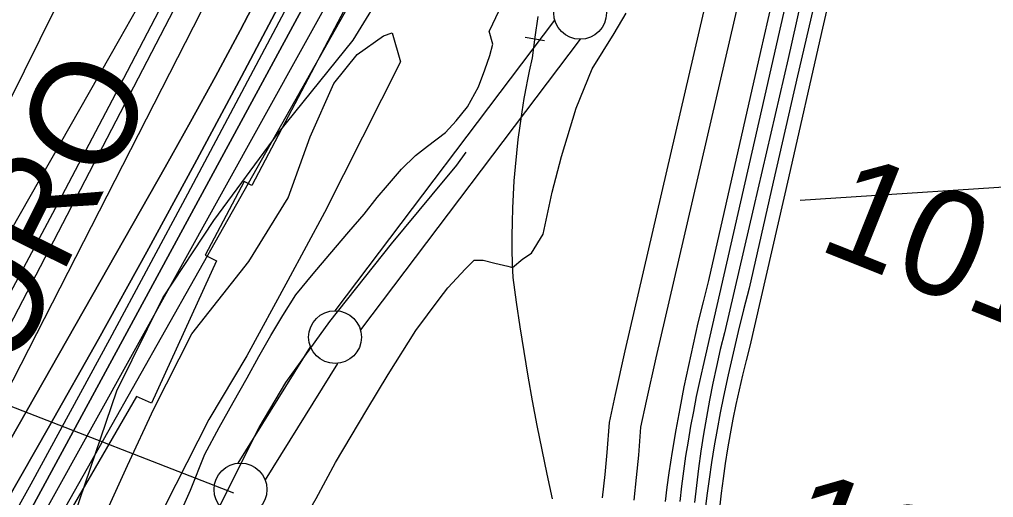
# Model space of a CAD drawing. Extents: x 3651524 to 3689615, y 505651 to 531377.
# Drawn here: x 3685154 to 3686076, y 522121 to 522574 of the extents above; entities that cross this region are included whole.
import ezdxf

# ---------------------------------------------------------------- set-up
doc = ezdxf.new("R2010")
doc.units = 0
for name, color, linetype in [('V-FLOD-BASE', 7, 'Continuous'), ('V-LEVE-TOET', 7, 'Continuous'), ('V-RAIL-TRAK', 7, 'Continuous'), ('V-RIVR-EDGE', 7, 'Continuous'), ('V-RIVR-RANG', 7, 'Continuous'), ('V-ROAD-CNTR', 7, 'Continuous'), ('V-RRAP-RVMT', 7, 'Continuous'), ('V-RRAP-RVMT-IDEN', 7, 'Continuous'), ('V-SITE-VEGE', 7, 'Continuous'), ('V-SURV-IDEN', 7, 'Continuous'), ('V-SURV-LINE', 7, 'Continuous'), ('V-TOPO-DPTH', 7, 'Continuous'), ('V-TOPO-MAJR', 7, 'Continuous'), ('V-TOPO-MINR', 7, 'Continuous'), ('V-TOPO-SHOR', 7, 'Continuous'), ('V-TOPO-WATR', 7, 'Continuous')]:
    doc.layers.add(name, color=color, linetype=linetype)

msp = doc.modelspace()

# ---------------------------------------------------------------- linework, layer by layer
at = {"layer": 'V-FLOD-BASE'}
msp.add_line((3685633.134, 522557.291), (3685651.361, 522554), dxfattribs=at)
msp.add_lwpolyline([(3684898.367, 521192.732), (3684950.896, 521297.014), (3684985.098, 521363.846), (3685024.19, 521441.555), (3685065.74, 521526.918), (3685127.223, 521647.705), (3685178.531, 521749.571), (3685223.378, 521850.658), (3685262.95, 521944.909), (3685294.737, 522013.367), (3685317.957, 522061.284), (3685355.831, 522137.384), (3685381.078, 522187.308), (3685406.291, 522229.972), (3685448.12, 522287.891), (3685506.563, 522361.476), (3685545.111, 522407.71), (3685568.239, 522435.853), (3685577.174, 522448.324)], dxfattribs=at)
at = {"layer": 'V-LEVE-TOET'}
msp.add_line((3685899.87, 523198.346), (3685599.033, 522562.956), dxfattribs=at)
for points in [[(3685658.711, 522410.218), (3685667.34, 522444.078), (3685681.268, 522490.019), (3685696.368, 522527.077), (3685717.102, 522560.478), (3685728.698, 522580)], [(3685298.653, 522088.398), (3685316.153, 522128.152), (3685329.815, 522162.036), (3685343.438, 522187.605), (3685356.707, 522211.098), (3685369.976, 522234.59), (3685380.804, 522254.632), (3685392.326, 522274.67), (3685403.496, 522293.671), (3685416.052, 522313.01), (3685432.424, 522333.025), (3685448.095, 522351.66), (3685466.201, 522372.705), (3685480.478, 522389.614), (3685493.018, 522405.144), (3685502.769, 522416.528), (3685516.003, 522432.056), (3685529.225, 522445.159), (3685540.693, 522453.765), (3685557.725, 522466.852), (3685567.819, 522477.888), (3685578.27, 522491.004), (3685588.748, 522510.007), (3685594.709, 522526.26), (3685599.621, 522539.746), (3685602.441, 522550.472), (3685599.033, 522562.956)], [(3685559.875, 522319.76), (3685576.529, 522337.639), (3685584.854, 522345.889), (3685593.141, 522345.852), (3685604.177, 522343.04), (3685616.594, 522340.222), (3685620.95, 522338.891), (3685630.656, 522347.134), (3685638.969, 522352.621), (3685650.098, 522370.524), (3685658.711, 522410.218)], [(3685184.78, 521571.775), (3685193.158, 521586.286), (3685212.405, 521629.842), (3685225.359, 521660.263), (3685249.847, 521713.495), (3685269.409, 521750.121), (3685280.974, 521779.858), (3685291.503, 521810.292), (3685304.123, 521843.14), (3685316.763, 521880.837), (3685327.675, 521919.235), (3685334.007, 521940.682), (3685341.751, 521968.01), (3685352.204, 521981.472), (3685372.764, 522008.743), (3685393.725, 522048.48), (3685435.269, 522120.338), (3685453.434, 522154.2), (3685483.104, 522204.29), (3685503.344, 522237.797), (3685529.511, 522279.245), (3685551.468, 522308.933), (3685559.875, 522319.76)]]:
    msp.add_lwpolyline(points, dxfattribs=at)
at = {"layer": 'V-RAIL-TRAK'}
for points in [[(3686004.889, 523142.97), (3685997.762, 523110.608), (3685990.846, 523078.196), (3685974.458, 523008.673), (3685958.326, 522939.086), (3685942.456, 522869.439), (3685926.842, 522799.736), (3685911.488, 522729.975), (3685893.416, 522649.341), (3685875.113, 522568.758), (3685856.577, 522488.231), (3685801.265, 522244.908), (3685798.047, 522230.898), (3685795.028, 522216.842), (3685792.208, 522202.746), (3685789.587, 522188.613), (3685787.162, 522174.442), (3685784.94, 522160.24), (3685782.914, 522146.006), (3685781.092, 522131.748), (3685779.47, 522117.465)], [(3685945.888, 522702.357), (3685913.429, 522561.572), (3685882.167, 522423.938), (3685845.696, 522264.618), (3685842.089, 522250.864), (3685838.679, 522237.06), (3685835.464, 522223.211), (3685832.445, 522209.318), (3685829.625, 522195.381), (3685827.004, 522181.408), (3685824.579, 522167.397), (3685822.355, 522153.354), (3685820.327, 522139.28), (3685818.503, 522125.182), (3685816.876, 522111.057)], [(3685914.294, 522620.999), (3685890.934, 522520.493), (3685867.825, 522419.932), (3685844.965, 522319.314), (3685839.683, 522298.901), (3685834.612, 522278.436), (3685829.758, 522257.917), (3685825.12, 522237.349), (3685820.696, 522216.734), (3685817.552, 522201.193), (3685814.613, 522185.614), (3685811.881, 522169.996), (3685809.354, 522154.345), (3685807.034, 522138.662), (3685804.918, 522122.948), (3685803.011, 522107.209)], [(3685765.943, 522117.365), (3685767.446, 522130.892), (3685769.17, 522144.39), (3685772.429, 522164.817), (3685775.921, 522185.205), (3685779.65, 522205.55), (3685783.611, 522225.851), (3685787.805, 522246.104), (3685792.233, 522266.31), (3685796.89, 522286.464), (3685801.783, 522306.561), (3685806.905, 522326.601), (3685856.204, 522543.498), (3685869.965, 522604.611)], [(3685897.893, 522607.508), (3685881.89, 522536.789), (3685865.629, 522466.129), (3685849.114, 522395.526), (3685840.048, 522356.057), (3685830.883, 522316.608), (3685821.618, 522277.184), (3685817.739, 522261.3), (3685814.089, 522245.363), (3685810.671, 522229.372), (3685807.486, 522213.334), (3685804.533, 522197.251), (3685801.815, 522181.127), (3685799.329, 522164.966), (3685797.078, 522148.771), (3685795.063, 522132.544), (3685793.281, 522116.292)], [(3685644.965, 522576.85), (3685642.186, 522557.285), (3685639.548, 522537.706), (3685636.767, 522524.911), (3685634.566, 522513.896), (3685634.201, 522512.068), (3685631.852, 522499.184), (3685629.722, 522486.261), (3685627.809, 522473.303), (3685626.118, 522460.315), (3685624.645, 522447.3), (3685623.392, 522434.26), (3685622.357, 522421.202), (3685621.546, 522408.127), (3685620.955, 522395.041), (3685620.586, 522381.946), (3685620.436, 522368.847), (3685620.508, 522355.746), (3685620.803, 522342.649), (3685621.317, 522329.558), (3685624.565, 522306.125), (3685628.034, 522282.722), (3685631.723, 522259.355), (3685635.633, 522236.024), (3685639.763, 522212.73), (3685644.113, 522189.477), (3685648.682, 522166.265), (3685653.473, 522143.098), (3685658.478, 522119.978)]]:
    msp.add_lwpolyline(points, dxfattribs=at)
at = {"layer": 'V-RIVR-EDGE'}
msp.add_lwpolyline([(3685201.198, 522089.668), (3685246.55, 522222.228), (3685289.992, 522310.369), (3685338.198, 522383.49), (3685399.036, 522466.184), (3685470.092, 522554.257), (3685502.038, 522606.406), (3685534.67, 522692.772), (3685545.664, 522768.987), (3685558.982, 522813.978), (3685593.409, 522897.939), (3685620.652, 522990.322), (3685640.581, 523038.299), (3685569.224, 523071.493), (3685601.826, 523145.853)], dxfattribs=at)
at = {"layer": 'V-RIVR-RANG'}
msp.add_line((3685357.323, 522125.394), (3684667.613, 522393.533), dxfattribs=at)
at = {"layer": 'V-ROAD-CNTR'}
for points in [[(3685736.155, 522118.688), (3685738.517, 522139.956), (3685740.466, 522161.237), (3685742.55, 522187.769), (3685747.956, 522212.267), (3685756.992, 522253.537), (3685839.726, 522610.023), (3685860.394, 522699.366), (3685865.435, 522729.307), (3685868.641, 522762.713), (3685870.823, 522794.389), (3685871.754, 522825.118), (3685871.691, 522849.869), (3685870.858, 522872.865), (3685867.713, 522896.516), (3685863.814, 522921.318), (3685858.925, 522941.197), (3685850.548, 522962.655), (3685839.049, 522984.678), (3685827.009, 522997.7)], [(3685706.192, 522120.68), (3685708.67, 522142.98), (3685710.575, 522163.779), (3685712.807, 522192.197), (3685718.657, 522218.707), (3685727.727, 522260.137), (3685810.5, 522616.795), (3685830.962, 522705.242), (3685835.675, 522733.235), (3685838.739, 522765.177), (3685840.855, 522795.875), (3685841.752, 522825.534), (3685841.693, 522849.287), (3685840.93, 522870.339), (3685838.021, 522892.208), (3685834.376, 522915.396), (3685830.263, 522932.121), (3685823.198, 522950.221), (3685815.341, 522965.268)]]:
    msp.add_lwpolyline(points, dxfattribs=at)
at = {"layer": 'V-RRAP-RVMT'}
msp.add_lwpolyline([(3685786.602, 523736.858), (3685803.934, 523538.508), (3685811.157, 523536.336), (3685766.001, 523388.104), (3685773.653, 523385.323), (3685701.66, 523180.027), (3685697.094, 523181.531), (3685625.785, 523002.182), (3685631.922, 522999.741), (3685555.904, 522806.827), (3685560.33, 522804.358), (3685468.549, 522610.153), (3685474.371, 522607.124), (3685374.143, 522416.505), (3685367.121, 522420.462), (3685330.133, 522350.703), (3685340.869, 522345.289), (3685279.412, 522210.442), (3685265.169, 522216.702), (3685174.114, 522060.027), (3685141.552, 522079.572)], dxfattribs=at)
at = {"layer": 'V-SITE-VEGE'}
msp.add_lwpolyline([(3685232.865, 522099.416), (3685256.462, 522151.521), (3685281.433, 522204.997), (3685317.482, 522276.283), (3685371.379, 522344.74), (3685408.751, 522405.029), (3685429.624, 522462.643), (3685451.839, 522513.382), (3685473.947, 522540.764), (3685498.761, 522558.514), (3685507.016, 522561.224), (3685515.136, 522533.707), (3685443.041, 522391.133), (3685408.395, 522326.709), (3685369.601, 522255.435), (3685333.604, 522195.142), (3685292.009, 522112.888)], dxfattribs=at)
at = {"layer": 'V-SURV-LINE'}
for points in [[(3685453.096, 522298.052), (3685661.01, 522573.262)], [(3685684.938, 522555.167), (3685477.023, 522279.956)], [(3685361.339, 522153.633), (3685429.736, 522263.978)], [(3685455.224, 522248.156), (3685386.827, 522137.81)]]:
    msp.add_lwpolyline(points, dxfattribs=at)
for centre in [(3685685.023, 522580.163), (3685453.011, 522273.056), (3685363.553, 522128.733)]:
    msp.add_circle(centre, 25, dxfattribs=at)
at = {"layer": 'V-TOPO-DPTH'}
for points in [[(3684478.655, 520870.967), (3684861.748, 521519.405), (3684864.105, 521523.375), (3684866.472, 521527.338), (3684868.856, 521531.292), (3684871.25, 521535.239), (3684875.312, 521541.906), (3684875.683, 521542.516), (3684877.283, 521545.152), (3684878.494, 521547.239), (3684879.92, 521549.776), (3684880.635, 521551.044), (3685485.143, 522621.019), (3685497.14, 522643.846), (3685508.186, 522667.09), (3685517.804, 522690.96), (3685526.469, 522715.248), (3685533.905, 522739.98), (3685540.666, 522764.88), (3685546.412, 522790.033), (3685551.482, 522815.355), (3685886.719, 524685.83), (3685900.482, 524772.448)], [(3685852.201, 524583.72), (3685573.671, 523050.828), (3685561.013, 522987.934), (3685546.79, 522925.427), (3685530.221, 522863.501), (3685512.086, 522801.962), (3685483.304, 522710.678), (3685477.951, 522695.256), (3685472.025, 522680.077), (3685465.24, 522665.262), (3685457.882, 522650.69), (3685166.252, 522112.087)], [(3685852.201, 524583.72), (3685573.671, 523050.828), (3685561.013, 522987.934), (3685546.79, 522925.427), (3685530.221, 522863.501), (3685512.086, 522801.962), (3685483.304, 522710.678), (3685477.951, 522695.256), (3685472.025, 522680.077), (3685465.24, 522665.262), (3685457.882, 522650.69), (3685166.252, 522112.087)], [(3684486.178, 521052.768), (3684800.595, 521570.228), (3684806.043, 521579.283), (3684811.438, 521588.369), (3684816.753, 521597.502), (3684822.016, 521606.666), (3685292.235, 522433.865), (3685316.303, 522476.847), (3685339.999, 522520.03), (3685363.138, 522563.515), (3685385.904, 522607.2), (3685419.09, 522671.894), (3685424.802, 522683.465), (3685430.273, 522695.146), (3685435.381, 522706.989), (3685440.247, 522718.941), (3685444.688, 522731.052), (3685448.804, 522743.265), (3685452.434, 522755.631), (3685455.741, 522768.099), (3685507.887, 522981.735), (3685536.036, 523101.311), (3685562.871, 523221.169)], [(3685562.871, 523221.169), (3685536.036, 523101.311), (3685507.887, 522981.735), (3685455.741, 522768.099), (3685452.434, 522755.631), (3685448.804, 522743.265), (3685444.688, 522731.052), (3685440.247, 522718.941), (3685435.381, 522706.989), (3685430.273, 522695.146), (3685424.802, 522683.465), (3685419.09, 522671.894), (3685385.904, 522607.2), (3685363.138, 522563.515), (3685339.999, 522520.03), (3685316.303, 522476.847), (3685292.235, 522433.865), (3684822.016, 521606.666), (3684816.753, 521597.502), (3684811.438, 521588.369), (3684806.043, 521579.283), (3684800.595, 521570.228), (3684486.178, 521052.768)], [(3684624.013, 521229.64), (3684694.035, 521344.339), (3684808.804, 521534.987), (3684820.664, 521554.85), (3684832.428, 521574.769), (3684844.049, 521594.772), (3684855.574, 521614.832), (3685182.659, 522188.91), (3685229.015, 522271.18), (3685274.847, 522353.737), (3685319.892, 522436.727), (3685364.412, 522520.004), (3685447.708, 522677.614), (3685450.02, 522682.368), (3685452.113, 522687.209), (3685453.877, 522692.178), (3685455.422, 522697.234), (3685505.786, 522884.282), (3685531.144, 522983.2), (3685554.9, 523082.481), (3685576.252, 523182.306)], [(3685576.252, 523182.306), (3685554.9, 523082.481), (3685531.144, 522983.2), (3685505.786, 522884.282), (3685455.422, 522697.234), (3685453.877, 522692.178), (3685452.113, 522687.209), (3685450.02, 522682.368), (3685447.708, 522677.614), (3685364.412, 522520.004), (3685319.892, 522436.727), (3685274.847, 522353.737), (3685229.015, 522271.18), (3685182.659, 522188.91), (3684855.574, 521614.832), (3684844.049, 521594.772), (3684832.428, 521574.769), (3684820.664, 521554.85), (3684808.804, 521534.987), (3684694.035, 521344.339), (3684624.013, 521229.64)], [(3684229.893, 520684.859), (3684796.129, 521589.42), (3684798.086, 521592.587), (3684800.017, 521595.77), (3684801.91, 521598.976), (3684803.777, 521602.197), (3684906.762, 521782.356), (3684959.435, 521876.028), (3685011.219, 521970.182), (3685061.668, 522065.058), (3685111.228, 522160.414), (3685370.779, 522668.544), (3685380.802, 522688.982), (3685390.374, 522709.621), (3685399.268, 522730.561), (3685407.712, 522751.701), (3685432.585, 522817.052), (3685452.069, 522871.345), (3685470.15, 522926.072), (3685486.125, 522981.451), (3685500.696, 523037.264), (3685522.867, 523129.353)], [(3684229.893, 520684.859), (3684796.129, 521589.42), (3684798.086, 521592.587), (3684800.017, 521595.77), (3684801.91, 521598.976), (3684803.777, 521602.197), (3684906.762, 521782.356), (3684959.435, 521876.028), (3685011.219, 521970.182), (3685061.668, 522065.058), (3685111.228, 522160.414), (3685370.779, 522668.544), (3685380.802, 522688.982), (3685390.374, 522709.621), (3685399.268, 522730.561), (3685407.712, 522751.701), (3685432.585, 522817.052), (3685452.069, 522871.345), (3685470.15, 522926.072), (3685486.125, 522981.451), (3685500.696, 523037.264), (3685522.867, 523129.353)]]:
    msp.add_lwpolyline(points, dxfattribs=at)
at = {"layer": 'V-TOPO-MAJR'}
msp.add_lwpolyline([(3684167.829, 520649.266), (3684700.185, 521468.62), (3684714.712, 521491.186), (3684729.111, 521513.832), (3684743.318, 521536.598), (3684757.399, 521559.445), (3684771.261, 521582.424), (3684784.961, 521605.498), (3684798.418, 521628.714), (3684811.712, 521652.026), (3684830.247, 521684.928), (3684852.482, 521724.873), (3684874.446, 521764.964), (3684896.001, 521805.277), (3684917.285, 521845.737), (3685359.501, 522696.854), (3685364.454, 522706.999), (3685369.062, 522717.287), (3685373.152, 522727.793), (3685376.897, 522738.443), (3685446.102, 522952.137), (3685471.44, 523033.668), (3685495.479, 523115.565), (3685517.567, 523198.009)], dxfattribs=at)
at = {"layer": 'V-TOPO-MINR'}
for points in [[(3685019.359, 521821.182), (3685466.546, 522626.933), (3685478.552, 522650.158), (3685489.616, 522673.792), (3685499.265, 522698.037), (3685507.972, 522722.69), (3685519.217, 522757.804), (3685531.978, 522800.536), (3685543.601, 522843.552), (3685553.518, 522886.992), (3685562.298, 522930.715), (3685869.529, 524634.288)], [(3685166.252, 522112.087), (3685457.882, 522650.69), (3685465.24, 522665.262), (3685472.025, 522680.077), (3685477.951, 522695.256), (3685483.304, 522710.678), (3685512.086, 522801.962), (3685530.221, 522863.501), (3685546.79, 522925.427), (3685561.013, 522987.934), (3685573.671, 523050.828), (3685852.201, 524583.72)], [(3684417.019, 521127.796), (3684717.343, 521621.547), (3684723.355, 521631.53), (3684729.309, 521641.548), (3684735.174, 521651.618), (3684740.98, 521661.723), (3685249.443, 522555.706), (3685265.279, 522583.994), (3685280.858, 522612.42), (3685296.05, 522641.055), (3685310.984, 522669.829), (3685318.755, 522685.052), (3685329.052, 522706.547), (3685338.609, 522728.344), (3685347.056, 522750.595), (3685354.762, 522773.148), (3685361.751, 522795.976), (3685368.529, 522818.865), (3685374.988, 522841.845), (3685381.235, 522864.887), (3685528.819, 523424.549)], [(3684128.765, 520714.772), (3684711.182, 521648.33), (3684712.274, 521650.104), (3684713.352, 521651.887), (3684714.408, 521653.682), (3684715.449, 521655.486), (3684764.156, 521741.01), (3684789.144, 521785.793), (3684813.603, 521830.857), (3684837.27, 521876.342), (3684860.408, 521922.108), (3685263.391, 522736.826), (3685267.138, 522744.803), (3685270.665, 522752.872), (3685273.863, 522761.077), (3685276.842, 522769.372), (3685463.68, 523324.824)], [(3684486.178, 521052.768), (3684800.595, 521570.228), (3684806.043, 521579.283), (3684811.438, 521588.369), (3684816.753, 521597.502), (3684822.016, 521606.666), (3685292.235, 522433.865), (3685316.303, 522476.847), (3685339.999, 522520.03), (3685363.138, 522563.515), (3685385.904, 522607.2), (3685419.09, 522671.894), (3685424.802, 522683.465), (3685430.273, 522695.146), (3685435.381, 522706.989), (3685440.247, 522718.941), (3685444.688, 522731.052), (3685448.804, 522743.265), (3685452.434, 522755.631), (3685455.741, 522768.099), (3685507.887, 522981.735), (3685536.036, 523101.311), (3685562.871, 523221.169)], [(3684516.304, 521232.375), (3684577.394, 521329.605), (3684637.704, 521427.33), (3684727.873, 521575.429), (3684742.4, 521599.545), (3684756.772, 521623.751), (3684770.914, 521648.093), (3684784.902, 521672.525), (3685011.786, 522073.203), (3685071.572, 522180.1), (3685130.598, 522287.409), (3685188.486, 522395.337), (3685245.615, 522503.677), (3685353.788, 522711.472), (3685356.107, 522716.284), (3685358.223, 522721.178), (3685360.033, 522726.192), (3685361.64, 522731.287), (3685489.461, 523185.015)], [(3684624.013, 521229.64), (3684694.035, 521344.339), (3684808.804, 521534.987), (3684820.664, 521554.85), (3684832.428, 521574.769), (3684844.049, 521594.772), (3684855.574, 521614.832), (3685182.659, 522188.91), (3685229.015, 522271.18), (3685274.847, 522353.737), (3685319.892, 522436.727), (3685364.412, 522520.004), (3685447.708, 522677.614), (3685450.02, 522682.368), (3685452.113, 522687.209), (3685453.877, 522692.178), (3685455.422, 522697.234), (3685505.786, 522884.282), (3685531.144, 522983.2), (3685554.9, 523082.481), (3685576.252, 523182.306)], [(3684636.862, 521225.891), (3684689.283, 521310.844), (3684741.125, 521396.158), (3684813.2, 521516.147), (3684828.49, 521541.785), (3684843.67, 521567.487), (3684858.687, 521593.284), (3684873.595, 521619.146), (3685012.508, 521861.901), (3685089.351, 521997.721), (3685165.306, 522134.031), (3685239.927, 522271.076), (3685313.659, 522408.611), (3685451.275, 522668.348), (3685455.281, 522676.484), (3685458.954, 522684.756), (3685462.129, 522693.231), (3685464.972, 522701.843), (3685507.325, 522844.229), (3685529.779, 522924.451), (3685550.484, 523005.092), (3685568.564, 523086.362), (3685584.896, 523168.05)], [(3684229.893, 520684.859), (3684796.129, 521589.42), (3684798.086, 521592.587), (3684800.017, 521595.77), (3684801.91, 521598.976), (3684803.777, 521602.197), (3684906.762, 521782.356), (3684959.435, 521876.028), (3685011.219, 521970.182), (3685061.668, 522065.058), (3685111.228, 522160.414), (3685370.779, 522668.544), (3685380.802, 522688.982), (3685390.374, 522709.621), (3685399.268, 522730.561), (3685407.712, 522751.701), (3685432.585, 522817.052), (3685452.069, 522871.345), (3685470.15, 522926.072), (3685486.125, 522981.451), (3685500.696, 523037.264), (3685522.867, 523129.353)]]:
    msp.add_lwpolyline(points, dxfattribs=at)
at = {"layer": 'V-TOPO-SHOR'}
msp.add_lwpolyline([(3685893.486, 522402.766), (3686144.253, 522419.158), (3686144.624, 522412.879)], dxfattribs=at)
at = {"layer": 'V-TOPO-WATR'}
msp.add_lwpolyline([(3684478.655, 520870.967), (3684861.748, 521519.405), (3684864.105, 521523.375), (3684866.472, 521527.338), (3684868.856, 521531.292), (3684871.25, 521535.239), (3684875.312, 521541.906), (3684875.683, 521542.516), (3684877.283, 521545.152), (3684878.494, 521547.239), (3684879.92, 521549.776), (3684880.635, 521551.044), (3685485.143, 522621.019), (3685497.14, 522643.846), (3685508.186, 522667.09), (3685517.804, 522690.96), (3685526.469, 522715.248), (3685533.905, 522739.98), (3685540.666, 522764.88), (3685546.412, 522790.033), (3685551.482, 522815.355), (3685886.719, 524685.83), (3685900.482, 524772.448)], dxfattribs=at)

# ---------------------------------------------------------------- texts
at = {"layer": 'V-RRAP-RVMT-IDEN'}
msp.add_text('GOULDSBORO', height=99.9998, rotation=63.569056, dxfattribs=at).set_placement((3684856.577, 521651.426))
at = {"layer": 'V-SURV-IDEN'}
for s, rotation, p in [('1016+85.7', 338.250833, (3685907.867, 522356.938)), ('1013+00.7', 339.212202, (3685866.301, 522057.101))]:
    msp.add_text(s, height=100, rotation=rotation, dxfattribs=at).set_placement(p)

doc.saveas('drawing.dxf')
